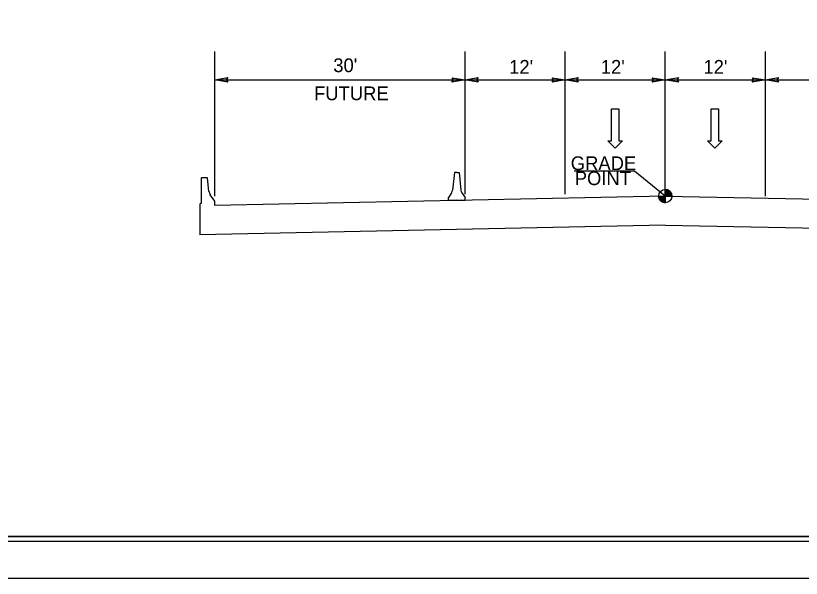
# Model space of a CAD drawing. Extents: x 2241081 to 2251104, y 658534 to 663427.
# Drawn here: x 2248059.2 to 2248482.9, y 658534.3 to 658838 of the extents above; entities that cross this region are included whole.
import ezdxf

# ---------------------------------------------------------------- set-up
doc = ezdxf.new("R2010")
doc.units = 0
for name, color, linetype in [('Prop Dimension', 7, 'Continuous'), ('Prop Dimension Text', 7, 'Continuous'), ('Prop Lane Arrow CELL', 7, 'Continuous'), ('Prop Roadway Bridge', 7, 'Continuous'), ('Sheet Cutting Line CELL', 7, 'Continuous'), ('Sheet Plan CELL', 7, 'Continuous'), ('Sheet Plot Border Inside CELL', 7, 'Continuous'), ('Sheet Plot Border Outside CELL', 7, 'Continuous'), ('Typical Grade Point Symbol CELL', 7, 'Continuous'), ('Typical Median Barrier CELL', 7, 'Continuous'), ('Typical Terminator CELL', 7, 'Continuous'), ('Typical Text Grade Point CELL', 7, 'Continuous')]:
    doc.layers.add(name, color=color, linetype=linetype)

msp = doc.modelspace()

# ---------------------------------------------------------------- linework, layer by layer
at = {"layer": 'Prop Dimension'}
msp.add_line((2248409.6, 658740.62), (2248409.6, 658818.72), dxfattribs=at)
at = {"layer": 'Prop Dimension Text'}
for p, q in [((2248166.6, 658740.62), (2248166.6, 658818.72)), ((2248301.6, 658741.57), (2248301.6, 658818.72)), ((2248355.6, 658741.57), (2248355.6, 658818.72)), ((2248463.6, 658740.62), (2248463.6, 658818.72)), ((2248166.6, 658803.3), (2248301.6, 658803.3)), ((2248301.6, 658803.3), (2248355.6, 658803.3)), ((2248355.6, 658803.3), (2248409.6, 658803.3)), ((2248409.6, 658803.3), (2248463.6, 658803.3)), ((2248463.6, 658803.3), (2248531.1, 658803.3))]:
    msp.add_line(p, q, dxfattribs=at)
at = {"layer": 'Prop Lane Arrow CELL'}
for p, q in [((2248380.49, 658770.4), (2248380.49, 658787.76)), ((2248380.49, 658787.76), (2248384.58, 658787.76)), ((2248384.58, 658787.76), (2248384.58, 658770.4)), ((2248434.26, 658770.4), (2248434.26, 658787.76)), ((2248434.26, 658787.76), (2248438.36, 658787.76)), ((2248438.36, 658787.76), (2248438.36, 658770.4)), ((2248382.6, 658766.49), (2248378.63, 658770.4)), ((2248378.63, 658770.4), (2248380.49, 658770.4)), ((2248386.44, 658770.4), (2248382.6, 658766.49)), ((2248384.58, 658770.4), (2248386.44, 658770.4)), ((2248436.37, 658766.49), (2248432.4, 658770.4)), ((2248432.4, 658770.4), (2248434.26, 658770.4)), ((2248440.22, 658770.4), (2248436.37, 658766.49)), ((2248438.36, 658770.4), (2248440.22, 658770.4))]:
    msp.add_line(p, q, dxfattribs=at)
at = {"layer": 'Prop Roadway Bridge'}
for p, q in [((2248159.36, 658750.51), (2248159.19, 658750.34)), ((2248159.19, 658750.34), (2248159.19, 658736.57)), ((2248162.51, 658750.51), (2248159.36, 658750.51)), ((2248162.7, 658750.33), (2248162.51, 658750.51)), ((2248163.43, 658743.35), (2248162.7, 658750.33)), ((2248166.6, 658737.88), (2248164.19, 658741.31)), ((2248409.6, 658740.62), (2248166.6, 658735.56)), ((2248409.6, 658740.62), (2248526.6, 658738.18)), ((2248158.87, 658736.57), (2248158.54, 658736.24)), ((2248158.54, 658736.24), (2248158.54, 658733.96)), ((2248158.54, 658733.96), (2248158.54, 658719.73)), ((2248159.19, 658736.57), (2248158.87, 658736.57)), ((2248166.6, 658735.56), (2248166.6, 658737.88)), ((2248409.6, 658724.95), (2248158.54, 658719.73)), ((2248409.6, 658724.95), (2248526.6, 658722.52))]:
    msp.add_line(p, q, dxfattribs=at)
msp.add_arc((2248167.76, 658743.81), 4.36, 186.011, 214.9912, dxfattribs=at)
at = {"layer": 'Sheet Cutting Line CELL'}
msp.add_line((2247635.5, 658534.27), (2249319, 658534.26), dxfattribs=at)
at = {"layer": 'Sheet Plan CELL'}
for points in [[(2247801.99, 658556.78), (2247801.97, 659606.75), (2249101.96, 659606.79), (2249101.97, 659456.73), (2249302.01, 659456.71), (2249302, 658556.78)], [(2249302.03, 659606.78), (2247801.99, 659606.78), (2247801.99, 658556.78), (2249302, 658556.78)]]:
    msp.add_lwpolyline(points, close=True, dxfattribs=at)
at = {"layer": 'Sheet Plot Border Inside CELL'}
msp.add_lwpolyline([(2247648.5, 658554.27), (2249314.49, 658554.28), (2249314.51, 659609.26), (2247648.51, 659609.27)], close=True, dxfattribs=at)
at = {"layer": 'Sheet Plot Border Outside CELL'}
msp.add_lwpolyline([(2247635.5, 658534.27), (2249319, 658534.26), (2249319.01, 659629.26), (2247635.51, 659629.27)], close=True, dxfattribs=at)
at = {"layer": 'Typical Grade Point Symbol CELL'}
for p, q in [((2248409.6, 658740.62), (2248392.91, 658754.07)), ((2248409.61, 658744.2), (2248409.6, 658740.62)), ((2248409.6, 658740.62), (2248409.61, 658744.2)), ((2248406.02, 658740.62), (2248409.6, 658740.62)), ((2248409.6, 658740.62), (2248409.6, 658737.04)), ((2248413.18, 658740.62), (2248409.6, 658740.62))]:
    msp.add_line(p, q, dxfattribs=at)
for points in [[(2248409.65, 658740.62), (2248409.65, 658744.2), (2248409.65, 658744.2)], [(2248409.73, 658740.62), (2248409.73, 658744.2)], [(2248409.8, 658740.62), (2248409.8, 658744.19)], [(2248409.87, 658740.62), (2248409.87, 658744.19)], [(2248409.94, 658740.62), (2248409.94, 658744.18)], [(2248410.01, 658740.62), (2248410.01, 658744.17)], [(2248410.08, 658740.62), (2248410.08, 658744.16)], [(2248410.16, 658740.62), (2248410.16, 658744.15)], [(2248410.23, 658740.62), (2248410.23, 658744.14)], [(2248410.3, 658740.62), (2248410.3, 658744.13)], [(2248410.37, 658740.62), (2248410.37, 658744.11)], [(2248410.44, 658740.62), (2248410.44, 658744.09)], [(2248410.51, 658740.62), (2248410.51, 658744.08)], [(2248410.58, 658740.62), (2248410.58, 658744.05)], [(2248410.66, 658740.62), (2248410.66, 658744.04)], [(2248410.73, 658740.62), (2248410.73, 658744.01)], [(2248410.8, 658740.62), (2248410.8, 658743.99)], [(2248410.87, 658740.62), (2248410.87, 658743.97)], [(2248410.94, 658740.62), (2248410.94, 658743.93)], [(2248411.01, 658740.62), (2248411.01, 658743.9)], [(2248411.09, 658740.62), (2248411.09, 658743.87)], [(2248411.16, 658740.62), (2248411.16, 658743.84)], [(2248411.23, 658740.62), (2248411.23, 658743.81)], [(2248411.3, 658740.62), (2248411.3, 658743.77)], [(2248411.37, 658740.62), (2248411.37, 658743.73)], [(2248411.44, 658740.62), (2248411.44, 658743.69)], [(2248411.52, 658740.62), (2248411.52, 658743.64)], [(2248411.59, 658740.62), (2248411.59, 658743.59)], [(2248411.66, 658740.62), (2248411.66, 658743.54)], [(2248411.73, 658740.62), (2248411.73, 658743.5)], [(2248411.8, 658740.62), (2248411.8, 658743.44)], [(2248411.87, 658740.62), (2248411.87, 658743.39)], [(2248411.95, 658740.62), (2248411.95, 658743.32)], [(2248412.02, 658740.62), (2248412.02, 658743.26)], [(2248412.09, 658740.62), (2248412.09, 658743.19)], [(2248412.16, 658740.62), (2248412.16, 658743.12)], [(2248412.23, 658740.62), (2248412.23, 658743.04)], [(2248412.3, 658740.62), (2248412.3, 658742.96)], [(2248412.38, 658740.62), (2248412.38, 658742.88)], [(2248412.45, 658740.62), (2248412.45, 658742.79)], [(2248412.52, 658740.62), (2248412.52, 658742.69)], [(2248412.59, 658740.62), (2248412.59, 658742.59)], [(2248412.66, 658740.62), (2248412.66, 658742.48)], [(2248406.06, 658740.11), (2248406.06, 658740.62)], [(2248406.13, 658739.74), (2248406.13, 658740.62)], [(2248406.2, 658739.49), (2248406.2, 658740.62)], [(2248406.27, 658739.3), (2248406.27, 658740.62)], [(2248406.34, 658739.13), (2248406.34, 658740.62)], [(2248406.42, 658738.98), (2248406.42, 658740.62)], [(2248406.49, 658738.85), (2248406.49, 658740.62)], [(2248406.56, 658738.73), (2248406.56, 658740.62)], [(2248406.63, 658738.62), (2248406.63, 658740.62)], [(2248406.7, 658738.52), (2248406.7, 658740.62)], [(2248406.77, 658738.42), (2248406.77, 658740.62)], [(2248406.84, 658738.33), (2248406.84, 658740.62)], [(2248406.92, 658738.24), (2248406.92, 658740.62)], [(2248406.99, 658738.17), (2248406.99, 658740.62)], [(2248407.06, 658738.09), (2248407.06, 658740.62)], [(2248407.13, 658738.02), (2248407.13, 658740.62)], [(2248407.2, 658737.96), (2248407.2, 658740.62)], [(2248407.27, 658737.89), (2248407.27, 658740.62)], [(2248407.35, 658737.83), (2248407.35, 658740.62)], [(2248407.42, 658737.78), (2248407.42, 658740.62)], [(2248407.49, 658737.73), (2248407.49, 658740.62)], [(2248407.56, 658737.67), (2248407.56, 658740.62)], [(2248407.63, 658737.62), (2248407.63, 658740.62)], [(2248407.7, 658737.58), (2248407.7, 658740.62)], [(2248407.78, 658737.54), (2248407.78, 658740.62)], [(2248407.85, 658737.5), (2248407.85, 658740.62)], [(2248407.92, 658737.46), (2248407.92, 658740.62)], [(2248407.99, 658737.42), (2248407.99, 658740.62)], [(2248408.06, 658737.39), (2248408.06, 658740.62)], [(2248408.13, 658737.35), (2248408.13, 658740.62)], [(2248408.21, 658737.32), (2248408.21, 658740.62)], [(2248408.28, 658737.29), (2248408.28, 658740.62)], [(2248408.35, 658737.26), (2248408.35, 658740.62)], [(2248408.42, 658737.23), (2248408.42, 658740.62)], [(2248408.49, 658737.21), (2248408.49, 658740.62)], [(2248408.56, 658737.19), (2248408.56, 658740.62)], [(2248408.64, 658737.17), (2248408.64, 658740.62)], [(2248408.71, 658737.15), (2248408.71, 658740.62)], [(2248408.78, 658737.13), (2248408.78, 658740.62)], [(2248408.85, 658737.12), (2248408.85, 658740.62)], [(2248408.92, 658737.1), (2248408.92, 658740.62)], [(2248408.99, 658737.08), (2248408.99, 658740.62)], [(2248409.06, 658737.08), (2248409.06, 658740.62)], [(2248409.14, 658737.07), (2248409.14, 658740.62)], [(2248409.21, 658737.06), (2248409.21, 658740.62)], [(2248409.28, 658737.05), (2248409.28, 658740.62)], [(2248409.35, 658737.04), (2248409.35, 658740.62)], [(2248409.42, 658737.04), (2248409.42, 658740.62)], [(2248409.49, 658737.04), (2248409.49, 658740.62)], [(2248409.57, 658737.04), (2248409.57, 658737.04), (2248409.57, 658740.62)], [(2248412.73, 658740.62), (2248412.73, 658742.35)], [(2248412.8, 658740.62), (2248412.8, 658742.22)], [(2248412.88, 658740.62), (2248412.88, 658742.06)], [(2248412.95, 658740.62), (2248412.95, 658741.9)], [(2248413.02, 658740.62), (2248413.02, 658741.68)], [(2248413.09, 658740.62), (2248413.09, 658741.43)], [(2248413.16, 658740.62), (2248413.16, 658741.01)]]:
    msp.add_lwpolyline(points, dxfattribs=at)
msp.add_circle((2248409.6, 658740.62), 3.58, dxfattribs=at)
for start, end in [(359.9905, 89.9905), (179.9905, 269.9905)]:
    msp.add_arc((2248409.6, 658740.62), 3.58, start, end, dxfattribs=at)
at = {"layer": 'Typical Median Barrier CELL'}
for p, q in [((2248295.86, 658753.27), (2248294.86, 658743.82)), ((2248297.1, 658753.27), (2248295.86, 658753.27)), ((2248297.1, 658753.27), (2248298.34, 658753.27)), ((2248298.34, 658753.27), (2248299.34, 658743.82)), ((2248294.31, 658742.37), (2248292.6, 658739.92)), ((2248292.6, 658738.37), (2248292.6, 658739.92)), ((2248292.6, 658738.37), (2248301.6, 658738.37)), ((2248297.1, 658738.99), (2248297.1, 658738.99)), ((2248299.89, 658742.37), (2248301.6, 658739.92)), ((2248301.6, 658738.37), (2248301.6, 658739.92))]:
    msp.add_line(p, q, dxfattribs=at)
for centre, start, end in [((2248291.77, 658744.15), 325.0038, 353.9447), ((2248302.43, 658744.15), 186.0552, 214.9936)]:
    msp.add_arc(centre, 3.1, start, end, dxfattribs=at)
at = {"layer": 'Typical Terminator CELL'}
for points in [[(2248173.63, 658802.09), (2248166.6, 658803.3), (2248173.67, 658804.55), (2248172.77, 658803.3)], [(2248294.57, 658804.51), (2248301.6, 658803.3), (2248294.53, 658802.05), (2248295.43, 658803.3)], [(2248308.63, 658802.09), (2248301.6, 658803.3), (2248308.67, 658804.55), (2248307.77, 658803.3)], [(2248348.57, 658804.51), (2248355.6, 658803.3), (2248348.53, 658802.05), (2248349.43, 658803.3)], [(2248362.63, 658802.09), (2248355.6, 658803.3), (2248362.67, 658804.55), (2248361.77, 658803.3)], [(2248402.57, 658804.51), (2248409.6, 658803.3), (2248402.53, 658802.05), (2248403.43, 658803.3)], [(2248416.63, 658802.09), (2248409.6, 658803.3), (2248416.67, 658804.55), (2248415.77, 658803.3)], [(2248456.57, 658804.51), (2248463.6, 658803.3), (2248456.53, 658802.05), (2248457.43, 658803.3)], [(2248470.63, 658802.09), (2248463.6, 658803.3), (2248470.67, 658804.55), (2248469.77, 658803.3)]]:
    msp.add_lwpolyline(points, close=True, dxfattribs=at)
at = {"layer": 'Typical Text Grade Point CELL'}
msp.add_line((2248392.91, 658754.07), (2248360.4, 658754.07), dxfattribs=at)

# ---------------------------------------------------------------- texts
at = {"layer": 'Prop Dimension Text'}
for s, p in [("30'", (2248230.51, 658807.52)), ("12'", (2248325.38, 658806.66)), ("12'", (2248374.8, 658806.66)), ("12'", (2248430.17, 658806.66)), ('FUTURE', (2248220.13, 658792.37))]:
    msp.add_text(s, height=7.425, rotation=359.9999, dxfattribs=at).set_placement(p)
at = {"layer": 'Typical Text Grade Point CELL'}
for s, p in [('GRADE', (2248358.61, 658754.63)), ('POINT', (2248360.75, 658746.53))]:
    msp.add_text(s, height=7.425, rotation=359.9999, dxfattribs=at).set_placement(p)

doc.saveas('drawing.dxf')
